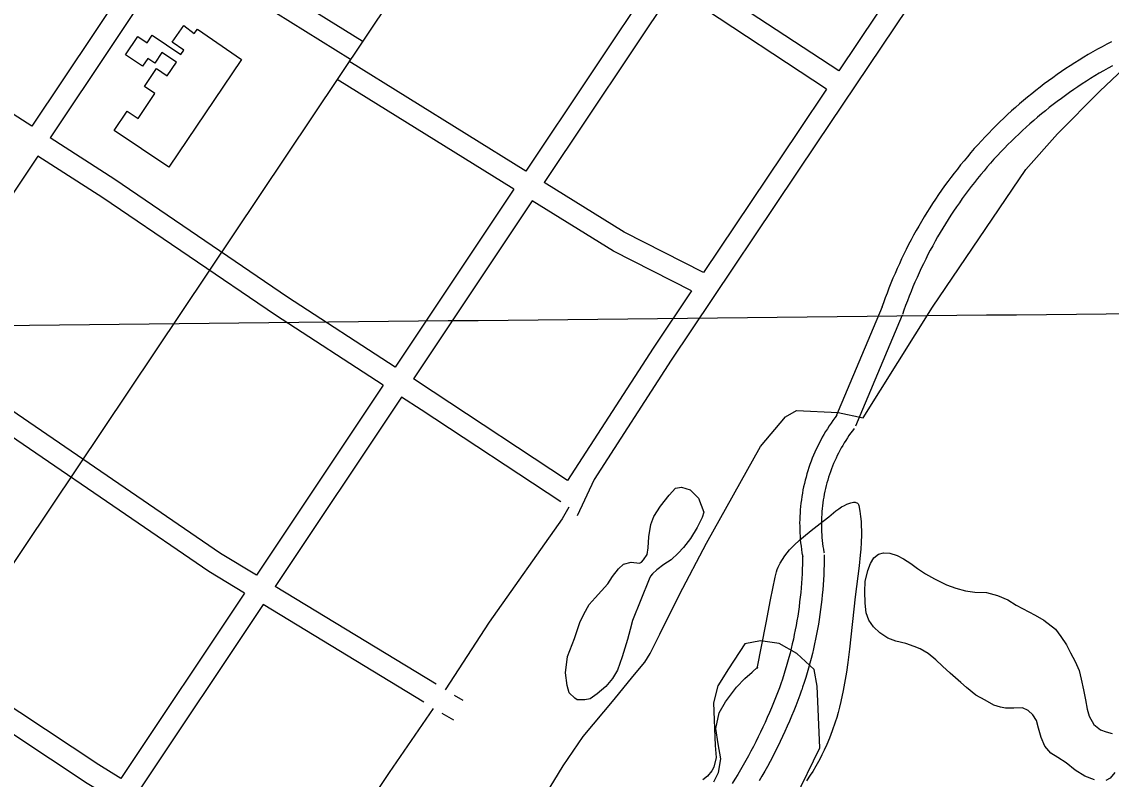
# Model space of a CAD drawing. Extents: x 3651524 to 3689615, y 505651 to 531377.
# Drawn here: x 3661774 to 3663276, y 522622 to 523666 of the extents above; entities that cross this region are included whole.
import ezdxf

# ---------------------------------------------------------------- set-up
doc = ezdxf.new("R2010")
doc.units = 0
for name, color, linetype in [('V-BLDG-OTLN', 7, 'Continuous'), ('V-GRID-MAJR', 7, 'Continuous'), ('V-ROAD-CNTR', 7, 'Continuous'), ('V-SITE-OTLN', 7, 'Continuous'), ('V-SITE-VEGE', 7, 'Continuous'), ('V-TOPO-SHOR', 7, 'Continuous')]:
    doc.layers.add(name, color=color, linetype=linetype)

msp = doc.modelspace()

# ---------------------------------------------------------------- linework, layer by layer
at = {"layer": 'V-BLDG-OTLN'}
msp.add_lwpolyline([(3662076.888, 523613.73), (3661976.878, 523465.067), (3661901.424, 523515.827), (3661919.344, 523542.463), (3661934.452, 523532.299), (3661957.476, 523566.523), (3661942.988, 523576.272), (3661959.714, 523601.135), (3661974.499, 523591.187), (3661987.135, 523609.968), (3661967.212, 523623.37), (3661957.287, 523608.62), (3661947.502, 523615.202), (3661940.168, 523604.303), (3661916.845, 523619.993), (3661933.819, 523645.228), (3661946.564, 523636.653), (3661953.496, 523646.957), (3661993.16, 523620.273), (3661997.393, 523626.569), (3661981.454, 523637.29), (3661997.356, 523660.66), (3662011.471, 523649.238), (3662016.27, 523655.577)], close=True, dxfattribs=at)
at = {"layer": 'V-GRID-MAJR'}
msp.add_spline([(3655639.78, 523183.706), (3660918.553, 523238.605), (3666197.317, 523294.271), (3671476.073, 523350.705), (3676754.821, 523407.907), (3682033.561, 523465.877), (3687312.292, 523524.615)], degree=3, dxfattribs=at)
at = {"layer": 'V-ROAD-CNTR'}
for points in [[(3662939.923, 524671.627), (3662283.158, 523697.88), (3661053.666, 521862.612), (3660883.673, 521614.704), (3660848.114, 521559.045)], [(3661960.371, 523780.476), (3661787.602, 523521.799)], [(3662243.147, 523639.044), (3662098.178, 523729.38), (3662002.457, 523789.474)], [(3661985.789, 523764.518), (3661812.844, 523505.578)], [(3662227.282, 523613.582), (3662082.27, 523703.946), (3661985.789, 523764.517)], [(3663005.44, 523754.404), (3662900.35, 523597.774)], [(3663030.352, 523737.69), (3662870.099, 523498.841), (3662669.352, 523199.499), (3662563.162, 523035.055), (3662539.519, 522985.006)], [(3662900.351, 523597.773), (3662715.922, 523719.145), (3662689.724, 523736.621)], [(3662647.99, 523728.399), (3662468.853, 523459.783)], [(3662672.946, 523711.751), (3662494.353, 523443.948)], [(3662883.635, 523572.861), (3662699.352, 523694.137), (3662672.946, 523711.751)], [(3661787.602, 523521.798), (3661728.113, 523560.028), (3661574.539, 523665.547)], [(3663276.316, 523638.101), (3663269.846, 523634.709), (3663263.414, 523631.246), (3663257.023, 523627.711), (3663250.671, 523624.104), (3663244.359, 523620.425), (3663238.091, 523616.677), (3663231.865, 523612.86), (3663225.681, 523608.972), (3663219.541, 523605.015), (3663213.446, 523600.989), (3663207.397, 523596.896), (3663201.393, 523592.734), (3663195.438, 523588.506), (3663189.529, 523584.211), (3663183.669, 523579.851), (3663177.858, 523575.424), (3663172.097, 523570.933), (3663166.387, 523566.378), (3663160.73, 523561.759), (3663155.123, 523557.078), (3663149.569, 523552.333), (3663144.068, 523547.526), (3663138.623, 523542.658), (3663133.232, 523537.729), (3663127.897, 523532.74), (3663122.618, 523527.692), (3663117.396, 523522.585), (3663112.231, 523517.419), (3663107.125, 523512.196), (3663102.077, 523506.917), (3663097.089, 523501.58), (3663092.162, 523496.188), (3663087.295, 523490.742), (3663082.489, 523485.242), (3663077.745, 523479.686), (3663073.064, 523474.08), (3663068.447, 523468.421), (3663063.891, 523462.71), (3663059.401, 523456.947), (3663054.977, 523451.136), (3663050.617, 523445.276), (3663046.323, 523439.366), (3663042.097, 523433.41), (3663037.936, 523427.406), (3663033.843, 523421.356), (3663029.819, 523415.26), (3663025.862, 523409.118), (3663021.976, 523402.935), (3663018.159, 523396.708), (3663014.411, 523390.438), (3663010.734, 523384.125), (3663007.129, 523377.773), (3663003.595, 523371.382), (3663000.132, 523364.949), (3662996.742, 523358.479), (3662993.425, 523351.971), (3662990.181, 523345.428), (3662987.01, 523338.847), (3662983.914, 523332.231), (3662980.892, 523325.582), (3662977.944, 523318.898), (3662975.072, 523312.183), (3662972.274, 523305.435), (3662969.553, 523298.655), (3662966.909, 523291.848), (3662964.339, 523285.01), (3662961.85, 523278.147), (3662959.729, 523272.107)], [(3662468.854, 523459.782), (3662224.627, 523611.441)], [(3663277.788, 523604.912), (3663271.689, 523601.539), (3663265.631, 523598.1), (3663259.611, 523594.591), (3663253.629, 523591.015), (3663247.689, 523587.372), (3663241.79, 523583.664), (3663235.934, 523579.889), (3663230.12, 523576.049), (3663224.349, 523572.144), (3663218.623, 523568.174), (3663212.94, 523564.14), (3663207.303, 523560.043), (3663201.713, 523555.883), (3663196.17, 523551.662), (3663190.675, 523547.377), (3663185.229, 523543.032), (3663179.83, 523538.625), (3663174.481, 523534.158), (3663169.183, 523529.633), (3663163.938, 523525.048), (3663158.743, 523520.404), (3663153.6, 523515.701), (3663148.509, 523510.942), (3663143.474, 523506.126), (3663138.492, 523501.255), (3663133.565, 523496.327), (3663128.693, 523491.344), (3663123.879, 523486.307), (3663119.121, 523481.218), (3663114.42, 523476.074), (3663109.777, 523470.878), (3663105.193, 523465.63), (3663100.667, 523460.332), (3663096.202, 523454.982), (3663091.795, 523449.583), (3663087.451, 523444.136), (3663083.169, 523438.641), (3663078.947, 523433.096), (3663074.787, 523427.504), (3663070.691, 523421.868), (3663066.659, 523416.186), (3663062.69, 523410.458), (3663058.787, 523404.686), (3663054.947, 523398.872), (3663051.174, 523393.014), (3663047.466, 523387.113), (3663043.823, 523381.172), (3663040.249, 523375.192), (3663036.742, 523369.171), (3663033.303, 523363.111), (3663029.931, 523357.012), (3663026.628, 523350.877), (3663023.394, 523344.705), (3663020.229, 523338.497), (3663017.135, 523332.254), (3663014.11, 523325.977), (3663011.156, 523319.665), (3663008.272, 523313.322), (3663005.46, 523306.946), (3663002.72, 523300.539), (3663000.052, 523294.103), (3662997.457, 523287.637), (3662994.933, 523281.14), (3662992.483, 523274.618), (3662990.104, 523268.063), (3662988.037, 523262.171)], [(3662452.201, 523434.81), (3662208.801, 523585.955)], [(3662883.635, 523572.861), (3662845.185, 523515.553), (3662714.095, 523320.078)], [(3662288.82, 523189.821), (3662140.464, 523286.314), (3661902.229, 523448.136), (3661812.844, 523505.577)], [(3661796.179, 523480.627), (3661621.898, 523219.686)], [(3662272.175, 523164.86), (3662123.856, 523261.33), (3661885.689, 523423.104), (3661796.179, 523480.626)], [(3662452.2, 523434.811), (3662288.819, 523189.822)], [(3662714.096, 523320.078), (3662604.524, 523375.535), (3662494.353, 523443.948)], [(3662477.7, 523418.977), (3662313.969, 523173.463)], [(3662697.261, 523294.975), (3662589.81, 523349.359), (3662477.699, 523418.976)], [(3662697.261, 523294.976), (3662644.292, 523215.993), (3662526.314, 523033.294)], [(3662960.053, 523272.947), (3662895.903, 523120.198)], [(3662987.713, 523261.331), (3662923.563, 523108.582)], [(3662097.596, 522903.078), (3662048.074, 522933.12), (3661676.526, 523186.923), (3661621.898, 523219.686)], [(3662080.936, 522878.096), (3662031.822, 522907.89), (3661660.336, 523161.651), (3661605.217, 523194.708)], [(3662272.174, 523164.862), (3662097.595, 522903.078)], [(3662526.314, 523033.294), (3662341.023, 523155.867), (3662313.969, 523173.463)], [(3662297.324, 523148.503), (3662123.268, 522887.504)], [(3662517.23, 523004.286), (3662324.569, 523130.781), (3662297.324, 523148.502)], [(3662897.791, 523123.467), (3662895.107, 523119.936), (3662892.41, 523116.244), (3662889.78, 523112.503), (3662887.221, 523108.711), (3662884.733, 523104.876), (3662882.318, 523100.994), (3662879.974, 523097.068), (3662877.704, 523093.097), (3662875.508, 523089.085), (3662873.389, 523085.034), (3662871.344, 523080.943), (3662869.376, 523076.815), (3662867.486, 523072.651), (3662865.673, 523068.454), (3662863.939, 523064.222), (3662862.284, 523059.96), (3662860.709, 523055.667), (3662859.213, 523051.344), (3662857.8, 523046.996), (3662856.466, 523042.621), (3662855.216, 523038.222), (3662854.047, 523033.802), (3662852.96, 523029.36), (3662851.957, 523024.898), (3662851.037, 523020.421), (3662850.2, 523015.923), (3662849.448, 523011.413), (3662848.779, 523006.89), (3662848.195, 523002.354), (3662847.696, 522997.81), (3662847.28, 522993.254), (3662846.951, 522988.693), (3662846.706, 522984.128), (3662846.546, 522979.557), (3662846.472, 522974.985), (3662846.482, 522970.412), (3662846.578, 522965.84), (3662846.759, 522961.27), (3662847.026, 522956.705), (3662847.377, 522952.145), (3662847.814, 522947.594), (3662848.334, 522943.051), (3662848.94, 522938.518), (3662849.63, 522933.999), (3662850.394, 522929.541), (3662850.624, 522928.294)], [(3662921.675, 523105.313), (3662919.163, 523102.008), (3662916.794, 523098.766), (3662914.486, 523095.483), (3662912.241, 523092.157), (3662910.057, 523088.788), (3662907.936, 523085.38), (3662905.878, 523081.932), (3662903.886, 523078.449), (3662901.96, 523074.929), (3662900.099, 523071.372), (3662898.304, 523067.781), (3662896.578, 523064.159), (3662894.918, 523060.503), (3662893.327, 523056.818), (3662891.805, 523053.104), (3662890.352, 523049.362), (3662888.969, 523045.593), (3662887.657, 523041.802), (3662886.416, 523037.984), (3662885.246, 523034.145), (3662884.148, 523030.284), (3662883.121, 523026.402), (3662882.168, 523022.504), (3662881.287, 523018.588), (3662880.479, 523014.655), (3662879.744, 523010.711), (3662879.084, 523006.751), (3662878.497, 523002.78), (3662877.985, 522998.8), (3662877.546, 522994.808), (3662877.182, 522990.812), (3662876.893, 522986.809), (3662876.678, 522982.8), (3662876.538, 522978.789), (3662876.472, 522974.775), (3662876.482, 522970.762), (3662876.566, 522966.748), (3662876.725, 522962.738), (3662876.958, 522958.731), (3662877.267, 522954.731), (3662877.65, 522950.734), (3662878.108, 522946.745), (3662878.638, 522942.768), (3662879.244, 522938.799), (3662879.932, 522934.793), (3662880.128, 522933.726)], [(3662528.394, 522996.542), (3662518.878, 522980.705), (3662418.347, 522838.41), (3662357.535, 522744.833)], [(3661910.688, 522622.809), (3661880.085, 522641.509), (3661478.155, 522907.571), (3661433.235, 522936.277)], [(3662850.376, 522931.109), (3662850.333, 522924.509), (3662850.212, 522918.001), (3662850.014, 522911.494), (3662849.737, 522904.991), (3662849.383, 522898.49), (3662848.952, 522891.995), (3662848.442, 522885.506), (3662847.855, 522879.022), (3662847.191, 522872.546), (3662846.449, 522866.08), (3662845.63, 522859.622), (3662844.733, 522853.173), (3662843.76, 522846.737), (3662842.71, 522840.312), (3662841.583, 522833.901), (3662840.379, 522827.505), (3662839.099, 522821.122), (3662837.743, 522814.755), (3662836.31, 522808.405), (3662834.802, 522802.071), (3662833.218, 522795.757), (3662831.56, 522789.464), (3662829.824, 522783.19), (3662828.015, 522776.936), (3662826.131, 522770.705), (3662824.173, 522764.496), (3662822.135, 522758.295), (3662820.889, 522754.624)], [(3662880.376, 522930.911), (3662880.331, 522924.133), (3662880.204, 522917.265), (3662879.994, 522910.4), (3662879.703, 522903.537), (3662879.329, 522896.68), (3662878.874, 522889.827), (3662878.336, 522882.978), (3662877.717, 522876.138), (3662877.015, 522869.306), (3662876.233, 522862.482), (3662875.368, 522855.668), (3662874.423, 522848.865), (3662873.396, 522842.075), (3662872.288, 522835.296), (3662871.099, 522828.531), (3662869.829, 522821.779), (3662868.477, 522815.046), (3662867.047, 522808.329), (3662865.536, 522801.629), (3662863.944, 522794.947), (3662862.274, 522788.285), (3662860.522, 522781.642), (3662858.692, 522775.022), (3662856.783, 522768.426), (3662854.795, 522761.851), (3662852.729, 522755.302), (3662850.591, 522748.793), (3662849.299, 522744.984)], [(3661894.03, 522597.83), (3661863.979, 522616.193), (3661461.797, 522882.421), (3661416.642, 522911.278)], [(3662345.44, 522752.725), (3662123.268, 522887.504)], [(3662080.935, 522878.096), (3661910.687, 522622.81)], [(3662106.608, 522862.522), (3661936.306, 522607.155)], [(3662328.193, 522728.099), (3662106.608, 522862.522)], [(3662820.988, 522754.906), (3662818.452, 522747.895), (3662815.87, 522740.986), (3662813.214, 522734.105), (3662810.486, 522727.252), (3662807.686, 522720.429), (3662804.812, 522713.635), (3662801.867, 522706.872), (3662798.851, 522700.142), (3662795.762, 522693.443), (3662792.604, 522686.779), (3662789.373, 522680.148), (3662786.073, 522673.549), (3662782.704, 522666.989), (3662779.265, 522660.464), (3662775.756, 522653.975), (3662772.179, 522647.525), (3662768.534, 522641.112), (3662764.821, 522634.74), (3662761.041, 522628.405), (3662757.193, 522622.113), (3662753.279, 522615.862)], [(3662849.2, 522744.702), (3662846.61, 522737.541), (3662843.916, 522730.335), (3662841.146, 522723.157), (3662838.3, 522716.008), (3662835.378, 522708.889), (3662832.38, 522701.803), (3662829.309, 522694.748), (3662826.161, 522687.726), (3662822.94, 522680.739), (3662819.644, 522673.785), (3662816.275, 522666.868), (3662812.833, 522659.987), (3662809.318, 522653.141), (3662805.729, 522646.334), (3662802.07, 522639.567), (3662798.339, 522632.837), (3662794.536, 522626.148), (3662790.663, 522619.5)], [(3662382.389, 522730.31), (3662370.767, 522737.36)], [(3662340.919, 522719.387), (3662280.499, 522631.136), (3662203.479, 522516.178), (3662170.422, 522463.943)], [(3662369.466, 522703.061), (3662353.717, 522712.615)]]:
    msp.add_lwpolyline(points, dxfattribs=at)
at = {"layer": 'V-SITE-OTLN'}
for points in [[(3662478.036, 522571.136), (3662520.592, 522640.455), (3662548.031, 522680.944), (3662590.498, 522731.859), (3662616.592, 522763.464), (3662632.976, 522783.364), (3662640.31, 522795.111), (3662653.843, 522821.594), (3662680.938, 522876.341), (3662717.816, 522946.95), (3662792.48, 523080.506), (3662826.731, 523121.057), (3662842.13, 523129.931), (3662899.523, 523127.082), (3662933.876, 523119.637), (3663029.737, 523272.289), (3663158.23, 523461.903), (3663202.205, 523511.182), (3663260.254, 523569.948), (3663318.228, 523624.541)], [(3662839.775, 522594.307), (3662874.445, 522664.955), (3662870.558, 522750.197), (3662866.39, 522773.134), (3662842.388, 522794.896), (3662818.25, 522809.042), (3662792.4, 522812.546), (3662770.986, 522808.354), (3662748.133, 522773.994), (3662733.813, 522750.61), (3662727.835, 522727.077), (3662729.754, 522668.232), (3662731.243, 522651.579), (3662728.044, 522638.573), (3662725.574, 522633.27), (3662719.512, 522626.252), (3662712.889, 522621.023)]]:
    msp.add_lwpolyline(points, dxfattribs=at)
at = {"layer": 'V-SITE-VEGE'}
msp.add_lwpolyline([(3662639.116, 522897.329), (3662616.092, 522840.604), (3662612.897, 522828.164), (3662609.086, 522814.545), (3662601.516, 522790.276), (3662595.243, 522771.938), (3662588.495, 522760.75), (3662579.373, 522749.605), (3662567.294, 522739.703), (3662557.65, 522732.729), (3662550.478, 522731.072), (3662539.769, 522731.261), (3662536.243, 522733.704), (3662528.634, 522740.981), (3662525.839, 522751.147), (3662523.764, 522768.442), (3662526.543, 522791.007), (3662535.909, 522815.837), (3662543.437, 522837.722), (3662549.002, 522849.527), (3662556.372, 522862.491), (3662564.276, 522871.872), (3662573.367, 522881.234), (3662581.874, 522891.199), (3662588.598, 522901.198), (3662596.521, 522911.77), (3662603.775, 522918.188), (3662613.944, 522920.986), (3662625.82, 522919.585), (3662628.22, 522920.732), (3662631.26, 522924.248), (3662636.144, 522931.303), (3662637.504, 522940.8), (3662638.36, 522955.664), (3662641.047, 522972.876), (3662645.409, 522984.107), (3662654.586, 522998.228), (3662666.758, 523013.486), (3662675.255, 523022.857), (3662683.617, 523024.496), (3662695.45, 523020.715), (3662707.15, 523009.201), (3662714.548, 522990.026), (3662712.033, 522982.333), (3662705.246, 522968.765), (3662696.048, 522953.457), (3662686.308, 522941.132), (3662679.033, 522933.521), (3662669.344, 522924.17), (3662659.118, 522917.805), (3662649.46, 522910.24), (3662643.416, 522904.991), (3662640.973, 522901.462)], close=True, dxfattribs=at)
msp.add_lwpolyline([(3662728.306, 522618.461), (3662734.53, 522630.956), (3662737.868, 522650.105), (3662734.028, 522670.581), (3662730.801, 522691.646), (3662735.382, 522713.175), (3662744.057, 522728.627), (3662759.419, 522748.763), (3662771.036, 522760.564), (3662780.792, 522769.395), (3662788.122, 522776.468), (3662787.983, 522774.394), (3662800.316, 522837.347), (3662806.482, 522868.825), (3662809.567, 522884.564), (3662812.651, 522900.303), (3662813.48, 522903.977), (3662814.474, 522907.446), (3662815.604, 522910.729), (3662816.853, 522913.838), (3662818.199, 522916.783), (3662819.626, 522919.581), (3662822.715, 522924.842), (3662825.965, 522929.599), (3662829.299, 522933.923), (3662832.654, 522937.859), (3662835.978, 522941.461), (3662839.236, 522944.763), (3662845.663, 522950.786), (3662851.561, 522955.904), (3662862.301, 522964.598), (3662878.728, 522977.308), (3662886.766, 522983.646), (3662896.314, 522991.543), (3662900.264, 522994.402), (3662904.36, 522996.991), (3662908.172, 522999.098), (3662911.553, 523000.72), (3662914.467, 523001.896), (3662916.931, 523002.693), (3662918.981, 523003.18), (3662920.675, 523003.424), (3662922.055, 523003.487), (3662923.183, 523003.416), (3662924.097, 523003.25), (3662925.516, 523002.711), (3662926.415, 523002.086), (3662926.987, 523001.488), (3662927.665, 523000.364), (3662928.111, 522998.955), (3662929.516, 522991.224), (3662930.491, 522983.937), (3662931.126, 522977.072), (3662931.494, 522970.615), (3662931.658, 522964.54), (3662931.666, 522958.833), (3662931.339, 522948.099), (3662930.741, 522938.686), (3662930.024, 522930.439), (3662928.439, 522916.005), (3662922.927, 522872.966), (3662915.098, 522800.893), (3662912.814, 522782.887), (3662910.867, 522769.395), (3662909.241, 522759.286), (3662906.488, 522744.141), (3662903.297, 522729.022), (3662901.411, 522721.131), (3662899.476, 522713.767), (3662897.514, 522706.898), (3662895.546, 522700.496), (3662891.511, 522688.607), (3662887.612, 522678.349), (3662883.909, 522669.501), (3662880.444, 522661.871), (3662877.243, 522655.286), (3662874.306, 522649.601), (3662868.86, 522639.838), (3662864.523, 522632.682), (3662861.123, 522627.419), (3662855.786, 522619.69)], dxfattribs=at)
at = {"layer": 'V-TOPO-SHOR'}
for points in [[(3663068.745, 522755.153), (3663053.817, 522767.82), (3663043.346, 522777.581), (3663034.183, 522786.549), (3663023.708, 522795.261), (3663012.695, 522801.343), (3663004.301, 522804.792), (3662993.018, 522809.038), (3662979.104, 522812.245), (3662968.086, 522816.226), (3662957.078, 522823.626), (3662948.177, 522832.068), (3662941.904, 522841.023), (3662938.003, 522851.286), (3662936.739, 522864.428), (3662936.539, 522880.718), (3662936.59, 522894.38), (3662940.323, 522909.343), (3662944.04, 522919.05), (3662948.536, 522926.915), (3662955.386, 522931.881), (3662962.225, 522933.693), (3662970.632, 522933.401), (3662980.865, 522929.946), (3662989.518, 522925.708), (3662999.742, 522919.101), (3663009.175, 522912.234), (3663019.919, 522905.099), (3663032.504, 522897.958), (3663049.025, 522889.749), (3663061.62, 522885.236), (3663075.006, 522881.506), (3663088.136, 522879.618), (3663103.897, 522879.032), (3663119.384, 522875.033), (3663133.288, 522869.2), (3663145.082, 522861.798), (3663171.041, 522847.776), (3663183.363, 522840.896), (3663199.082, 522828.752), (3663206.664, 522818.475), (3663214.239, 522807.15), (3663219.978, 522796.092), (3663226.5, 522784.245), (3663231.709, 522771.613), (3663234.815, 522759.777), (3663237.652, 522745.054), (3663240.488, 522731.382), (3663243.069, 522718.498), (3663245.657, 522708.766), (3663252.182, 522697.18), (3663261.351, 522689.789), (3663269.224, 522687.131), (3663277.361, 522684.999)], [(3663252.944, 522620.982), (3663239.567, 522626.289), (3663226.46, 522634.221), (3663213.885, 522644.252), (3663202.353, 522651.651), (3663192.917, 522657.732), (3663184.545, 522667.484), (3663179.335, 522679.328), (3663175.706, 522692.216), (3663173.119, 522702.734), (3663167.895, 522710.635), (3663161.612, 522716.704), (3663153.741, 522720.148), (3663141.918, 522719.931), (3663130.355, 522719.712), (3663123.269, 522721.316), (3663114.346, 522723.976), (3663102.021, 522730.591), (3663089.174, 522737.735), (3663076.339, 522748.03), (3663068.745, 522755.153)], [(3663280.834, 522631.124), (3663274.499, 522623.266), (3663268.444, 522620.134)]]:
    msp.add_lwpolyline(points, dxfattribs=at)

doc.saveas('drawing.dxf')
